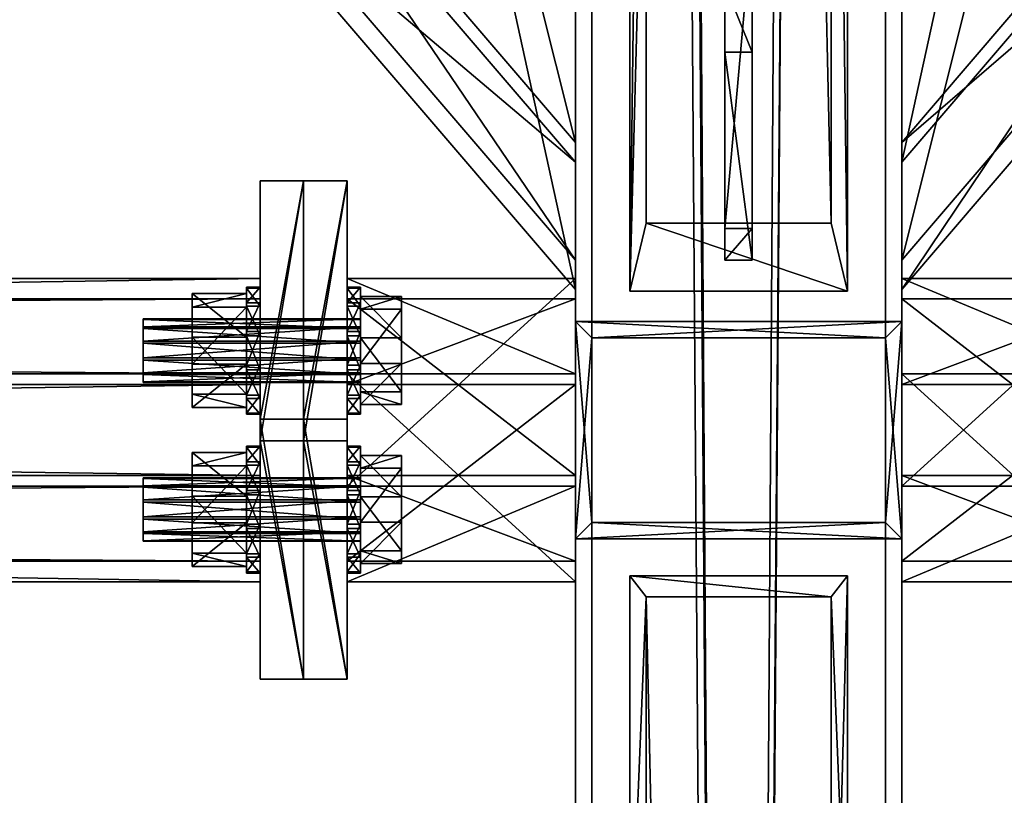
# Model space of a CAD drawing. Header units: millimetres. Extents: x 60485 to 71303, y 100 to 16900.
# Tile 611 of 656: x 65668 to 65849, y 13533 to 13676. Entities that reach past the tile are written whole.
import ezdxf

# ---------------------------------------------------------------- set-up
doc = ezdxf.new("R2010")
doc.units = ezdxf.units.MM
for name, color, linetype in [('1', 7, 'Continuous'), ('13', 7, 'Continuous'), ('3', 7, 'Continuous'), ('4', 7, 'Continuous'), ('6', 7, 'Continuous'), ('99', 7, 'Continuous')]:
    doc.layers.add(name, color=color, linetype=linetype)

msp = doc.modelspace()

# ---------------------------------------------------------------- meshes
at = {"layer": '1', "color": 7}
mesh = msp.add_polyface(dxfattribs=at)
corners = [(65802.5, 13682, 3995.53), (65802.5, 13712.7, 4095.94), (65797.5, 13712.7, 4095.94), (65797.5, 13682, 3995.53), (65802.5, 13693.57, 4101.8), (65797.5, 13693.57, 4101.8), (65802.5, 13637.11, 4019.73), (65797.5, 13637.11, 4019.73), (65802.5, 13631.26, 4000.59), (65797.5, 13631.26, 4000.59), (65802.5, 13669.51, 3988.89), (65797.5, 13669.51, 3988.89)]
mesh.append_faces([[corners[k] for k in face] for face in [(0, 2, 3, 3), (1, 5, 2, 2), (4, 7, 5, 5), (6, 9, 7, 7), (8, 11, 9, 9), (10, 3, 11, 11), (1, 6, 4, 4), (8, 0, 10, 10), (3, 9, 11, 11), (7, 2, 5, 5)]], dxfattribs={"vtx0": -1, "color": 7})
mesh.append_faces([[corners[k] for k in face] for face in [(6, 0, 8, 8), (9, 3, 7, 7)]], dxfattribs={"vtx0": -1, "vtx1": -1, "color": 7})
mesh.append_faces([[corners[k] for k in face] for face in [(6, 1, 0, 0), (7, 3, 2, 2)]], dxfattribs={"vtx0": -1, "vtx2": -1, "vtx3": -1, "color": 7})
mesh.append_faces([[corners[k] for k in face] for face in [(0, 1, 2, 2), (1, 4, 5, 5), (4, 6, 7, 7), (6, 8, 9, 9), (8, 10, 11, 11), (10, 0, 3, 3)]], dxfattribs={"vtx2": -1, "vtx3": -1, "color": 7})
at = {"layer": '13', "color": 7}
mesh = msp.add_polyface(dxfattribs=at)
corners = [(65690.5, 13615.97, 4010.2), (65690.5, 13612.86, 4010.31), (65730.5, 13612.86, 4010.31), (65690.5, 13610.23, 4011.95), (65730.5, 13610.23, 4011.95), (65690.5, 13608.77, 4014.7), (65730.5, 13608.77, 4014.7), (65690.5, 13608.88, 4017.8), (65730.5, 13608.88, 4017.8), (65690.5, 13610.53, 4020.43), (65730.5, 13610.53, 4020.43), (65690.5, 13613.27, 4021.89), (65730.5, 13613.27, 4021.89), (65690.5, 13618.71, 4011.66), (65690.5, 13620.36, 4014.29), (65699.5, 13617.09, 4005.36), (65699.5, 13606.6, 4008.56), (65709.5, 13606.6, 4008.56), (65709.5, 13617.09, 4005.36), (65699.5, 13604.13, 4019.25), (65709.5, 13604.13, 4019.25), (65699.5, 13612.15, 4026.73), (65709.5, 13612.15, 4026.73), (65699.5, 13625.11, 4012.84), (65709.5, 13617.32, 4004.35), (65709.5, 13611.11, 4004.57), (65712, 13611.11, 4004.57), (65709.5, 13605.84, 4007.86), (65712, 13605.84, 4007.86), (65709.5, 13602.93, 4013.35), (65712, 13602.93, 4013.35), (65709.5, 13603.14, 4019.55), (65712, 13603.14, 4019.55), (65709.5, 13606.43, 4024.82), (65712, 13606.43, 4024.82), (65709.5, 13611.92, 4027.74), (65712, 13611.92, 4027.74), (65712, 13618.13, 4027.52), (65709.5, 13622.8, 4007.27), (65709.5, 13626.09, 4012.54), (65709.5, 13626.31, 4018.74), (65712, 13626.31, 4018.74), (65712, 13622.8, 4007.27), (65712, 13617.32, 4004.35)]
mesh.append_faces([[corners[k] for k in face] for face in [(1, 5, 3, 3), (15, 17, 18, 18), (16, 20, 17, 17), (19, 22, 20, 20), (15, 19, 16, 16), (20, 18, 17, 17), (25, 28, 26, 26), (27, 30, 28, 28), (29, 32, 30, 30), (31, 34, 32, 32), (33, 36, 34, 34), (35, 37, 36, 36), (24, 27, 25, 25), (30, 26, 28, 28)]], dxfattribs={"vtx0": -1, "color": 7})
mesh.append_faces([[corners[k] for k in face] for face in [(5, 0, 7, 7), (7, 13, 9, 9), (9, 14, 11, 11), (19, 23, 21, 21), (22, 18, 20, 20), (27, 24, 29, 29), (29, 38, 31, 31), (31, 39, 33, 33), (33, 40, 35, 35), (36, 41, 34, 34), (34, 42, 32, 32), (32, 42, 30, 30)]], dxfattribs={"vtx0": -1, "vtx1": -1, "color": 7})
mesh.append_faces([[corners[k] for k in face] for face in [(5, 1, 0, 0), (30, 43, 26, 26)]], dxfattribs={"vtx0": -1, "vtx2": -1, "vtx3": -1, "color": 7})
mesh.append_faces([[corners[k] for k in face] for face in [(0, 1, 2, 2), (1, 3, 4, 4), (3, 5, 6, 6), (5, 7, 8, 8), (7, 9, 10, 10), (9, 11, 12, 12), (15, 16, 17, 17), (16, 19, 20, 20), (19, 21, 22, 22), (24, 25, 26, 26), (25, 27, 28, 28), (27, 29, 30, 30), (29, 31, 32, 32), (31, 33, 34, 34), (33, 35, 36, 36)]], dxfattribs={"vtx2": -1, "vtx3": -1, "color": 7})
mesh = msp.add_polyface(dxfattribs=at)
corners = [(65690.5, 13620.36, 4014.29), (65690.5, 13618.71, 4011.66), (65730.5, 13618.71, 4011.66), (65690.5, 13615.97, 4010.2), (65730.5, 13615.97, 4010.2), (65690.5, 13613.27, 4021.89), (65690.5, 13616.37, 4021.78), (65730.5, 13616.37, 4021.78), (65690.5, 13619.01, 4020.14), (65730.5, 13619.01, 4020.14), (65690.5, 13620.46, 4017.39), (65730.5, 13620.46, 4017.39), (65730.5, 13620.36, 4014.29), (65690.5, 13608.88, 4017.8), (65690.5, 13610.53, 4020.43), (65699.5, 13625.11, 4012.84), (65699.5, 13617.09, 4005.36), (65709.5, 13617.09, 4005.36), (65709.5, 13625.11, 4012.84), (65699.5, 13612.15, 4026.73), (65699.5, 13622.64, 4023.53), (65709.5, 13622.64, 4023.53), (65709.5, 13612.15, 4026.73), (65699.5, 13604.13, 4019.25), (65709.5, 13626.09, 4012.54), (65709.5, 13622.8, 4007.27), (65712, 13622.8, 4007.27), (65712, 13626.09, 4012.54), (65709.5, 13617.32, 4004.35), (65712, 13617.32, 4004.35), (65712, 13611.11, 4004.57), (65709.5, 13611.92, 4027.74), (65709.5, 13618.13, 4027.52), (65712, 13618.13, 4027.52), (65709.5, 13623.39, 4024.23), (65712, 13623.39, 4024.23), (65709.5, 13626.31, 4018.74), (65712, 13626.31, 4018.74), (65709.5, 13602.93, 4013.35), (65709.5, 13603.14, 4019.55), (65709.5, 13606.43, 4024.82), (65712, 13611.92, 4027.74), (65712, 13606.43, 4024.82), (65712, 13602.93, 4013.35)]
mesh.append_faces([[corners[k] for k in face] for face in [(6, 10, 8, 8), (15, 17, 18, 18), (19, 21, 22, 22), (20, 18, 21, 21), (19, 15, 20, 20), (18, 22, 21, 21), (24, 26, 27, 27), (25, 29, 26, 26), (28, 30, 29, 29), (32, 35, 33, 33), (34, 37, 35, 35), (36, 27, 37, 37), (31, 34, 32, 32), (37, 33, 35, 35)]], dxfattribs={"vtx0": -1, "color": 7})
mesh.append_faces([[corners[k] for k in face] for face in [(5, 10, 6, 6), (33, 37, 41, 41)]], dxfattribs={"vtx0": -1, "vtx1": -1, "color": 7})
mesh.append_faces([[corners[k] for k in face] for face in [(13, 3, 1, 1), (14, 1, 0, 0), (5, 0, 10, 10), (23, 16, 15, 15), (22, 18, 17, 17), (38, 28, 25, 25), (39, 25, 24, 24), (40, 24, 36, 36), (31, 36, 34, 34), (42, 37, 27, 27), (42, 27, 26, 26), (43, 26, 29, 29)]], dxfattribs={"vtx0": -1, "vtx2": -1, "vtx3": -1, "color": 7})
mesh.append_faces([[corners[k] for k in face] for face in [(0, 1, 2, 2), (1, 3, 4, 4), (5, 6, 7, 7), (6, 8, 9, 9), (8, 10, 11, 11), (10, 0, 12, 12), (15, 16, 17, 17), (19, 20, 21, 21), (20, 15, 18, 18), (24, 25, 26, 26), (25, 28, 29, 29), (31, 32, 33, 33), (32, 34, 35, 35), (34, 36, 37, 37), (36, 24, 27, 27)]], dxfattribs={"vtx2": -1, "vtx3": -1, "color": 7})
mesh = msp.add_polyface(dxfattribs=at)
corners = [(65690.5, 13612.86, 4010.31), (65730.5, 13610.23, 4011.95), (65730.5, 13612.86, 4010.31), (65690.5, 13610.23, 4011.95), (65730.5, 13608.77, 4014.7), (65690.5, 13608.77, 4014.7), (65730.5, 13608.88, 4017.8), (65690.5, 13608.88, 4017.8), (65730.5, 13610.53, 4020.43), (65690.5, 13610.53, 4020.43), (65730.5, 13613.27, 4021.89), (65690.5, 13613.27, 4021.89), (65730.5, 13616.37, 4021.78), (65730.5, 13620.36, 4014.29), (65730.5, 13618.71, 4011.66), (65730.5, 13615.97, 4010.2), (65730.5, 13616.96, 4005.92), (65730.5, 13607.02, 4008.96), (65738, 13607.02, 4008.96), (65738, 13616.96, 4005.92), (65730.5, 13604.68, 4019.08), (65738, 13604.68, 4019.08), (65730.5, 13612.28, 4026.17), (65738, 13612.28, 4026.17), (65730.5, 13624.56, 4013.01), (65728, 13617.32, 4004.35), (65728, 13611.11, 4004.57), (65730.5, 13611.11, 4004.57), (65728, 13605.84, 4007.86), (65730.5, 13605.84, 4007.86), (65728, 13602.93, 4013.35), (65730.5, 13602.93, 4013.35), (65728, 13603.14, 4019.55), (65730.5, 13603.14, 4019.55), (65728, 13606.43, 4024.82), (65730.5, 13606.43, 4024.82), (65728, 13611.92, 4027.74), (65730.5, 13611.92, 4027.74), (65730.5, 13618.13, 4027.52), (65728, 13622.8, 4007.27), (65728, 13626.09, 4012.54), (65728, 13626.31, 4018.74), (65730.5, 13626.31, 4018.74), (65730.5, 13622.8, 4007.27), (65730.5, 13617.32, 4004.35)]
mesh.append_faces([[corners[k] for k in face] for face in [(0, 1, 2, 2), (3, 4, 1, 1), (5, 6, 4, 4), (7, 8, 6, 6), (9, 10, 8, 8), (11, 12, 10, 10), (4, 2, 1, 1), (16, 18, 19, 19), (17, 21, 18, 18), (20, 23, 21, 21), (16, 20, 17, 17), (21, 19, 18, 18), (26, 29, 27, 27), (28, 31, 29, 29), (30, 33, 31, 31), (32, 35, 33, 33), (34, 37, 35, 35), (36, 38, 37, 37), (25, 28, 26, 26), (31, 27, 29, 29)]], dxfattribs={"vtx0": -1, "color": 7})
mesh.append_faces([[corners[k] for k in face] for face in [(10, 13, 8, 8), (8, 14, 6, 6), (6, 15, 4, 4), (20, 24, 22, 22), (23, 19, 21, 21), (28, 25, 30, 30), (30, 39, 32, 32), (32, 40, 34, 34), (34, 41, 36, 36), (37, 42, 35, 35), (35, 43, 33, 33), (33, 43, 31, 31)]], dxfattribs={"vtx0": -1, "vtx1": -1, "color": 7})
mesh.append_faces([[corners[k] for k in face] for face in [(4, 15, 2, 2), (31, 44, 27, 27)]], dxfattribs={"vtx0": -1, "vtx2": -1, "vtx3": -1, "color": 7})
mesh.append_faces([[corners[k] for k in face] for face in [(16, 17, 18, 18), (17, 20, 21, 21), (20, 22, 23, 23), (25, 26, 27, 27), (26, 28, 29, 29), (28, 30, 31, 31), (30, 32, 33, 33), (32, 34, 35, 35), (34, 36, 37, 37)]], dxfattribs={"vtx2": -1, "vtx3": -1, "color": 7})
mesh = msp.add_polyface(dxfattribs=at)
corners = [(65690.5, 13620.36, 4014.29), (65730.5, 13618.71, 4011.66), (65730.5, 13620.36, 4014.29), (65690.5, 13618.71, 4011.66), (65730.5, 13615.97, 4010.2), (65690.5, 13615.97, 4010.2), (65730.5, 13612.86, 4010.31), (65690.5, 13616.37, 4021.78), (65730.5, 13619.01, 4020.14), (65730.5, 13616.37, 4021.78), (65690.5, 13619.01, 4020.14), (65730.5, 13620.46, 4017.39), (65690.5, 13620.46, 4017.39), (65730.5, 13613.27, 4021.89), (65730.5, 13610.53, 4020.43), (65730.5, 13608.88, 4017.8), (65730.5, 13624.56, 4013.01), (65730.5, 13616.96, 4005.92), (65738, 13616.96, 4005.92), (65738, 13624.56, 4013.01), (65730.5, 13612.28, 4026.17), (65730.5, 13622.22, 4023.13), (65738, 13622.22, 4023.13), (65738, 13612.28, 4026.17), (65730.5, 13604.68, 4019.08), (65728, 13626.09, 4012.54), (65728, 13622.8, 4007.27), (65730.5, 13622.8, 4007.27), (65730.5, 13626.09, 4012.54), (65728, 13617.32, 4004.35), (65730.5, 13617.32, 4004.35), (65730.5, 13611.11, 4004.57), (65728, 13611.92, 4027.74), (65728, 13618.13, 4027.52), (65730.5, 13618.13, 4027.52), (65728, 13623.39, 4024.23), (65730.5, 13623.39, 4024.23), (65728, 13626.31, 4018.74), (65730.5, 13626.31, 4018.74), (65728, 13602.93, 4013.35), (65728, 13603.14, 4019.55), (65728, 13606.43, 4024.82), (65730.5, 13611.92, 4027.74), (65730.5, 13606.43, 4024.82), (65730.5, 13602.93, 4013.35)]
mesh.append_faces([[corners[k] for k in face] for face in [(0, 1, 2, 2), (3, 4, 1, 1), (5, 6, 4, 4), (7, 8, 9, 9), (10, 11, 8, 8), (12, 2, 11, 11), (11, 9, 8, 8), (16, 18, 19, 19), (20, 22, 23, 23), (21, 19, 22, 22), (20, 16, 21, 21), (19, 23, 22, 22), (25, 27, 28, 28), (26, 30, 27, 27), (29, 31, 30, 30), (33, 36, 34, 34), (35, 38, 36, 36), (37, 28, 38, 38), (32, 35, 33, 33), (38, 34, 36, 36)]], dxfattribs={"vtx0": -1, "color": 7})
mesh.append_faces([[corners[k] for k in face] for face in [(9, 11, 13, 13), (34, 38, 42, 42)]], dxfattribs={"vtx0": -1, "vtx1": -1, "color": 7})
mesh.append_faces([[corners[k] for k in face] for face in [(13, 11, 2, 2), (14, 2, 1, 1), (15, 1, 4, 4), (24, 17, 16, 16), (23, 19, 18, 18), (39, 29, 26, 26), (40, 26, 25, 25), (41, 25, 37, 37), (32, 37, 35, 35), (43, 38, 28, 28), (43, 28, 27, 27), (44, 27, 30, 30)]], dxfattribs={"vtx0": -1, "vtx2": -1, "vtx3": -1, "color": 7})
mesh.append_faces([[corners[k] for k in face] for face in [(16, 17, 18, 18), (20, 21, 22, 22), (21, 16, 19, 19), (25, 26, 27, 27), (26, 29, 30, 30), (32, 33, 34, 34), (33, 35, 36, 36), (35, 37, 38, 38), (37, 25, 28, 28)]], dxfattribs={"vtx2": -1, "vtx3": -1, "color": 7})
mesh = msp.add_polyface(dxfattribs=at)
corners = [(65690.5, 13586.73, 3914.57), (65690.5, 13583.63, 3914.68), (65730.5, 13583.63, 3914.68), (65690.5, 13580.99, 3916.32), (65730.5, 13580.99, 3916.32), (65690.5, 13579.54, 3919.07), (65730.5, 13579.54, 3919.07), (65690.5, 13579.64, 3922.17), (65730.5, 13579.64, 3922.17), (65690.5, 13581.29, 3924.8), (65730.5, 13581.29, 3924.8), (65690.5, 13584.03, 3926.26), (65730.5, 13584.03, 3926.26), (65690.5, 13589.47, 3916.03), (65690.5, 13591.12, 3918.66), (65699.5, 13587.85, 3909.73), (65699.5, 13577.36, 3912.93), (65709.5, 13577.36, 3912.93), (65709.5, 13587.85, 3909.73), (65699.5, 13574.89, 3923.62), (65709.5, 13574.89, 3923.62), (65699.5, 13582.91, 3931.1), (65709.5, 13582.91, 3931.1), (65709.5, 13588.08, 3908.72), (65709.5, 13581.87, 3908.94), (65712, 13581.87, 3908.94), (65709.5, 13576.61, 3912.23), (65712, 13576.61, 3912.23), (65709.5, 13573.69, 3917.72), (65712, 13573.69, 3917.72), (65709.5, 13573.91, 3923.92), (65712, 13573.91, 3923.92), (65709.5, 13577.2, 3929.19), (65712, 13577.2, 3929.19), (65709.5, 13582.68, 3932.11), (65712, 13582.68, 3932.11), (65712, 13588.89, 3931.89), (65709.5, 13593.57, 3911.64), (65709.5, 13596.86, 3916.91), (65709.5, 13597.07, 3923.11), (65712, 13597.07, 3923.11), (65712, 13596.86, 3916.91), (65712, 13593.57, 3911.64), (65712, 13588.08, 3908.72)]
mesh.append_faces([[corners[k] for k in face] for face in [(1, 5, 3, 3), (15, 17, 18, 18), (16, 20, 17, 17), (19, 22, 20, 20), (15, 19, 16, 16), (20, 18, 17, 17), (24, 27, 25, 25), (26, 29, 27, 27), (28, 31, 29, 29), (30, 33, 31, 31), (32, 35, 33, 33), (34, 36, 35, 35), (23, 26, 24, 24), (27, 43, 25, 25)]], dxfattribs={"vtx0": -1, "color": 7})
mesh.append_faces([[corners[k] for k in face] for face in [(5, 0, 7, 7), (7, 13, 9, 9), (9, 14, 11, 11), (19, 15, 21, 21), (22, 18, 20, 20), (26, 23, 28, 28), (28, 37, 30, 30), (30, 38, 32, 32), (32, 39, 34, 34), (35, 40, 33, 33), (33, 41, 31, 31), (31, 42, 29, 29), (29, 43, 27, 27)]], dxfattribs={"vtx0": -1, "vtx1": -1, "color": 7})
mesh.append_faces([[corners[k] for k in face] for face in [(5, 1, 0, 0)]], dxfattribs={"vtx0": -1, "vtx2": -1, "vtx3": -1, "color": 7})
mesh.append_faces([[corners[k] for k in face] for face in [(0, 1, 2, 2), (1, 3, 4, 4), (3, 5, 6, 6), (5, 7, 8, 8), (7, 9, 10, 10), (9, 11, 12, 12), (15, 16, 17, 17), (16, 19, 20, 20), (19, 21, 22, 22), (23, 24, 25, 25), (24, 26, 27, 27), (26, 28, 29, 29), (28, 30, 31, 31), (30, 32, 33, 33), (32, 34, 35, 35)]], dxfattribs={"vtx2": -1, "vtx3": -1, "color": 7})
mesh = msp.add_polyface(dxfattribs=at)
corners = [(65690.5, 13591.12, 3918.66), (65690.5, 13589.47, 3916.03), (65730.5, 13589.47, 3916.03), (65690.5, 13586.73, 3914.57), (65730.5, 13586.73, 3914.57), (65690.5, 13584.03, 3926.26), (65690.5, 13587.14, 3926.15), (65730.5, 13587.14, 3926.15), (65690.5, 13589.77, 3924.51), (65730.5, 13589.77, 3924.51), (65690.5, 13591.23, 3921.76), (65730.5, 13591.23, 3921.76), (65730.5, 13591.12, 3918.66), (65690.5, 13579.64, 3922.17), (65690.5, 13581.29, 3924.8), (65699.5, 13595.87, 3917.21), (65699.5, 13587.85, 3909.73), (65709.5, 13587.85, 3909.73), (65709.5, 13595.87, 3917.21), (65699.5, 13582.91, 3931.1), (65699.5, 13593.4, 3927.9), (65709.5, 13593.4, 3927.9), (65709.5, 13582.91, 3931.1), (65709.5, 13596.86, 3916.91), (65709.5, 13593.57, 3911.64), (65712, 13593.57, 3911.64), (65712, 13596.86, 3916.91), (65709.5, 13588.08, 3908.72), (65712, 13588.08, 3908.72), (65712, 13581.87, 3908.94), (65709.5, 13582.68, 3932.11), (65709.5, 13588.89, 3931.89), (65712, 13588.89, 3931.89), (65709.5, 13594.16, 3928.6), (65712, 13594.16, 3928.6), (65709.5, 13597.07, 3923.11), (65712, 13597.07, 3923.11), (65709.5, 13573.69, 3917.72), (65709.5, 13573.91, 3923.92), (65709.5, 13577.2, 3929.19), (65712, 13582.68, 3932.11), (65712, 13577.2, 3929.19), (65712, 13573.91, 3923.92), (65712, 13573.69, 3917.72)]
mesh.append_faces([[corners[k] for k in face] for face in [(6, 10, 8, 8), (15, 17, 18, 18), (19, 21, 22, 22), (20, 18, 21, 21), (19, 15, 20, 20), (18, 22, 21, 21), (23, 25, 26, 26), (24, 28, 25, 25), (27, 29, 28, 28), (31, 34, 32, 32), (33, 36, 34, 34), (35, 26, 36, 36), (30, 33, 31, 31), (36, 32, 34, 34)]], dxfattribs={"vtx0": -1, "color": 7})
mesh.append_faces([[corners[k] for k in face] for face in [(5, 10, 6, 6), (32, 36, 40, 40)]], dxfattribs={"vtx0": -1, "vtx1": -1, "color": 7})
mesh.append_faces([[corners[k] for k in face] for face in [(13, 3, 1, 1), (14, 1, 0, 0), (5, 0, 10, 10), (19, 16, 15, 15), (22, 18, 17, 17), (37, 27, 24, 24), (38, 24, 23, 23), (39, 23, 35, 35), (30, 35, 33, 33), (41, 36, 26, 26), (42, 26, 25, 25), (43, 25, 28, 28)]], dxfattribs={"vtx0": -1, "vtx2": -1, "vtx3": -1, "color": 7})
mesh.append_faces([[corners[k] for k in face] for face in [(0, 1, 2, 2), (1, 3, 4, 4), (5, 6, 7, 7), (6, 8, 9, 9), (8, 10, 11, 11), (10, 0, 12, 12), (15, 16, 17, 17), (19, 20, 21, 21), (20, 15, 18, 18), (23, 24, 25, 25), (24, 27, 28, 28), (30, 31, 32, 32), (31, 33, 34, 34), (33, 35, 36, 36), (35, 23, 26, 26)]], dxfattribs={"vtx2": -1, "vtx3": -1, "color": 7})
mesh = msp.add_polyface(dxfattribs=at)
corners = [(65690.5, 13583.63, 3914.68), (65730.5, 13580.99, 3916.32), (65730.5, 13583.63, 3914.68), (65690.5, 13580.99, 3916.32), (65730.5, 13579.54, 3919.07), (65690.5, 13579.54, 3919.07), (65730.5, 13579.64, 3922.17), (65690.5, 13579.64, 3922.17), (65730.5, 13581.29, 3924.8), (65690.5, 13581.29, 3924.8), (65730.5, 13584.03, 3926.26), (65690.5, 13584.03, 3926.26), (65730.5, 13587.14, 3926.15), (65730.5, 13591.12, 3918.66), (65730.5, 13589.47, 3916.03), (65730.5, 13586.73, 3914.57), (65730.5, 13587.72, 3910.29), (65730.5, 13577.78, 3913.33), (65738, 13577.78, 3913.33), (65738, 13587.72, 3910.29), (65730.5, 13575.44, 3923.45), (65738, 13575.44, 3923.45), (65730.5, 13583.04, 3930.54), (65738, 13583.04, 3930.54), (65730.5, 13595.32, 3917.38), (65728, 13588.08, 3908.72), (65728, 13581.87, 3908.94), (65730.5, 13581.87, 3908.94), (65728, 13576.61, 3912.23), (65730.5, 13576.61, 3912.23), (65728, 13573.69, 3917.72), (65730.5, 13573.69, 3917.72), (65728, 13573.91, 3923.92), (65730.5, 13573.91, 3923.92), (65728, 13577.2, 3929.19), (65730.5, 13577.2, 3929.19), (65728, 13582.68, 3932.11), (65730.5, 13582.68, 3932.11), (65730.5, 13588.89, 3931.89), (65728, 13593.57, 3911.64), (65728, 13596.86, 3916.91), (65728, 13597.07, 3923.11), (65730.5, 13597.07, 3923.11), (65730.5, 13596.86, 3916.91), (65730.5, 13593.57, 3911.64), (65730.5, 13588.08, 3908.72)]
mesh.append_faces([[corners[k] for k in face] for face in [(0, 1, 2, 2), (3, 4, 1, 1), (5, 6, 4, 4), (7, 8, 6, 6), (9, 10, 8, 8), (11, 12, 10, 10), (4, 2, 1, 1), (16, 18, 19, 19), (17, 21, 18, 18), (20, 23, 21, 21), (16, 20, 17, 17), (21, 19, 18, 18), (26, 29, 27, 27), (28, 31, 29, 29), (30, 33, 31, 31), (32, 35, 33, 33), (34, 37, 35, 35), (36, 38, 37, 37), (25, 28, 26, 26), (29, 45, 27, 27)]], dxfattribs={"vtx0": -1, "color": 7})
mesh.append_faces([[corners[k] for k in face] for face in [(10, 13, 8, 8), (8, 14, 6, 6), (6, 15, 4, 4), (20, 24, 22, 22), (23, 19, 21, 21), (28, 25, 30, 30), (30, 39, 32, 32), (32, 40, 34, 34), (34, 41, 36, 36), (37, 42, 35, 35), (35, 43, 33, 33), (33, 44, 31, 31), (31, 45, 29, 29)]], dxfattribs={"vtx0": -1, "vtx1": -1, "color": 7})
mesh.append_faces([[corners[k] for k in face] for face in [(4, 15, 2, 2)]], dxfattribs={"vtx0": -1, "vtx2": -1, "vtx3": -1, "color": 7})
mesh.append_faces([[corners[k] for k in face] for face in [(16, 17, 18, 18), (17, 20, 21, 21), (20, 22, 23, 23), (25, 26, 27, 27), (26, 28, 29, 29), (28, 30, 31, 31), (30, 32, 33, 33), (32, 34, 35, 35), (34, 36, 37, 37)]], dxfattribs={"vtx2": -1, "vtx3": -1, "color": 7})
mesh = msp.add_polyface(dxfattribs=at)
corners = [(65690.5, 13591.12, 3918.66), (65730.5, 13589.47, 3916.03), (65730.5, 13591.12, 3918.66), (65690.5, 13589.47, 3916.03), (65730.5, 13586.73, 3914.57), (65690.5, 13586.73, 3914.57), (65730.5, 13583.63, 3914.68), (65690.5, 13587.14, 3926.15), (65730.5, 13589.77, 3924.51), (65730.5, 13587.14, 3926.15), (65690.5, 13589.77, 3924.51), (65730.5, 13591.23, 3921.76), (65690.5, 13591.23, 3921.76), (65730.5, 13584.03, 3926.26), (65730.5, 13581.29, 3924.8), (65730.5, 13579.64, 3922.17), (65730.5, 13595.32, 3917.38), (65730.5, 13587.72, 3910.29), (65738, 13587.72, 3910.29), (65738, 13595.32, 3917.38), (65730.5, 13583.04, 3930.54), (65730.5, 13592.98, 3927.5), (65738, 13592.98, 3927.5), (65738, 13583.04, 3930.54), (65730.5, 13575.44, 3923.45), (65728, 13596.86, 3916.91), (65728, 13593.57, 3911.64), (65730.5, 13593.57, 3911.64), (65730.5, 13596.86, 3916.91), (65728, 13588.08, 3908.72), (65730.5, 13588.08, 3908.72), (65730.5, 13581.87, 3908.94), (65728, 13582.68, 3932.11), (65728, 13588.89, 3931.89), (65730.5, 13588.89, 3931.89), (65728, 13594.16, 3928.6), (65730.5, 13594.16, 3928.6), (65728, 13597.07, 3923.11), (65730.5, 13597.07, 3923.11), (65728, 13573.69, 3917.72), (65728, 13573.91, 3923.92), (65728, 13577.2, 3929.19), (65730.5, 13582.68, 3932.11), (65730.5, 13577.2, 3929.19), (65730.5, 13573.91, 3923.92), (65730.5, 13573.69, 3917.72)]
mesh.append_faces([[corners[k] for k in face] for face in [(0, 1, 2, 2), (3, 4, 1, 1), (5, 6, 4, 4), (7, 8, 9, 9), (10, 11, 8, 8), (12, 2, 11, 11), (11, 9, 8, 8), (16, 18, 19, 19), (20, 22, 23, 23), (21, 19, 22, 22), (20, 16, 21, 21), (19, 23, 22, 22), (25, 27, 28, 28), (26, 30, 27, 27), (29, 31, 30, 30), (33, 36, 34, 34), (35, 38, 36, 36), (37, 28, 38, 38), (32, 35, 33, 33), (38, 34, 36, 36)]], dxfattribs={"vtx0": -1, "color": 7})
mesh.append_faces([[corners[k] for k in face] for face in [(9, 11, 13, 13), (34, 38, 42, 42)]], dxfattribs={"vtx0": -1, "vtx1": -1, "color": 7})
mesh.append_faces([[corners[k] for k in face] for face in [(13, 11, 2, 2), (14, 2, 1, 1), (15, 1, 4, 4), (24, 17, 16, 16), (23, 19, 18, 18), (39, 29, 26, 26), (40, 26, 25, 25), (41, 25, 37, 37), (32, 37, 35, 35), (43, 38, 28, 28), (44, 28, 27, 27), (45, 27, 30, 30)]], dxfattribs={"vtx0": -1, "vtx2": -1, "vtx3": -1, "color": 7})
mesh.append_faces([[corners[k] for k in face] for face in [(16, 17, 18, 18), (20, 21, 22, 22), (21, 16, 19, 19), (25, 26, 27, 27), (26, 29, 30, 30), (32, 33, 34, 34), (33, 35, 36, 36), (35, 37, 38, 38), (37, 25, 28, 28)]], dxfattribs={"vtx2": -1, "vtx3": -1, "color": 7})
at = {"layer": '3', "color": 91}
mesh = msp.add_polyface(dxfattribs=at)
corners = [(65773, 16854.96, 2970.03), (65773, 16738.42, 2970.03), (65773, 8515, 5484.18), (65773, 8515, 5561.56), (65773, 16854.96, 3011.78), (65827, 8515, 5561.56), (65827, 16854.96, 3011.78), (65827, 16738.42, 2970.03), (65827, 16854.96, 2970.03), (65827, 8515, 5484.18), (65830, 8515, 5564.7), (65830, 8515, 5481.04), (65770, 8515, 5481.04), (65770, 8515, 5564.7), (65770, 16854.96, 3014.92), (65830, 16854.96, 3014.92), (65830, 16854.96, 2970.03), (65770, 16854.96, 2970.03), (65770, 16728.16, 2970.03), (65830, 16728.16, 2970.03)]
mesh.append_faces([[corners[k] for k in face] for face in [(1, 4, 0, 0), (3, 1, 2, 2), (3, 6, 4, 4), (7, 5, 9, 9), (6, 7, 8, 8), (1, 9, 2, 2), (10, 14, 15, 15), (16, 6, 8, 8), (0, 14, 17, 17), (18, 13, 12, 12), (14, 18, 17, 17), (19, 12, 11, 11), (19, 15, 16, 16), (10, 19, 11, 11), (7, 16, 8, 8), (17, 1, 0, 0)]], dxfattribs={"vtx0": -1, "color": 91})
mesh.append_faces([[corners[k] for k in face] for face in [(4, 1, 3, 3), (5, 7, 6, 6), (10, 5, 13, 13), (5, 11, 9, 9), (9, 11, 2, 2), (13, 3, 12, 12), (3, 13, 5, 5), (12, 2, 11, 11), (14, 4, 15, 15), (15, 6, 16, 16), (13, 18, 14, 14), (15, 19, 10, 10), (19, 7, 18, 18), (18, 1, 17, 17), (1, 18, 7, 7)]], dxfattribs={"vtx0": -1, "vtx1": -1, "color": 91})
mesh.append_faces([[corners[k] for k in face] for face in [(5, 10, 11, 11), (12, 3, 2, 2), (14, 0, 4, 4), (15, 4, 6, 6), (7, 19, 16, 16)]], dxfattribs={"vtx0": -1, "vtx2": -1, "vtx3": -1, "color": 91})
mesh.append_faces([[corners[k] for k in face] for face in [(3, 5, 6, 6), (1, 7, 9, 9), (10, 13, 14, 14), (19, 18, 12, 12)]], dxfattribs={"vtx2": -1, "vtx3": -1, "color": 91})
mesh = msp.add_polyface(dxfattribs=at)
corners = [(65699.28, 13713.93, 3894.71), (65741.07, 13746.63, 3884.71), (65769.99, 13712.84, 3895.04), (65769.99, 13631.29, 3919.97), (65741.07, 13768.27, 3955.48), (65769.99, 13734.47, 3965.81), (65699.28, 13735.57, 3965.47), (65769.99, 13652.93, 3990.74), (65696.96, 13711.24, 3892.39), (65696.96, 13734.63, 3968.9), (65769.99, 13649.27, 3994.99), (65769.99, 13625.88, 3918.49), (65743.39, 13770.96, 3957.79), (65769.99, 13739.88, 3967.29), (65743.39, 13747.57, 3881.28), (65769.99, 13716.49, 3890.79)]
mesh.append_faces([[corners[k] for k in face] for face in [(0, 2, 3, 3), (1, 5, 2, 2), (4, 7, 5, 5), (6, 3, 7, 7), (8, 10, 11, 11), (9, 13, 10, 10), (12, 15, 13, 13), (14, 11, 15, 15)]], dxfattribs={"vtx0": -1, "color": 91})
mesh.append_faces([[corners[k] for k in face] for face in [(9, 6, 12, 12), (6, 8, 0, 0), (0, 8, 1, 1), (12, 4, 14, 14), (4, 12, 6, 6), (14, 1, 8, 8), (11, 3, 15, 15), (3, 10, 7, 7), (7, 10, 5, 5), (15, 2, 13, 13), (2, 15, 3, 3), (13, 5, 10, 10)]], dxfattribs={"vtx0": -1, "vtx1": -1, "color": 91})
mesh.append_faces([[corners[k] for k in face] for face in [(6, 9, 8, 8), (14, 4, 1, 1), (3, 11, 10, 10), (13, 2, 5, 5)]], dxfattribs={"vtx0": -1, "vtx2": -1, "vtx3": -1, "color": 91})
mesh.append_faces([[corners[k] for k in face] for face in [(0, 1, 2, 2), (1, 4, 5, 5), (4, 6, 7, 7), (6, 0, 3, 3), (8, 9, 10, 10), (9, 12, 13, 13), (12, 14, 15, 15), (14, 8, 11, 11)]], dxfattribs={"vtx2": -1, "vtx3": -1, "color": 91})
mesh = msp.add_polyface(dxfattribs=at)
corners = [(65858.92, 13746.63, 3884.71), (65900.71, 13713.93, 3894.71), (65830, 13631.29, 3919.97), (65830, 13712.84, 3895.04), (65900.71, 13735.57, 3965.47), (65830, 13652.93, 3990.74), (65858.92, 13768.27, 3955.48), (65830, 13734.47, 3965.81), (65856.6, 13747.57, 3881.28), (65856.6, 13770.96, 3957.79), (65830, 13739.88, 3967.29), (65830, 13716.49, 3890.79), (65903.03, 13734.63, 3968.9), (65830, 13649.27, 3994.99), (65903.03, 13711.24, 3892.39), (65830, 13625.88, 3918.49)]
mesh.append_faces([[corners[k] for k in face] for face in [(0, 2, 3, 3), (1, 5, 2, 2), (4, 7, 5, 5), (6, 3, 7, 7), (8, 10, 11, 11), (9, 13, 10, 10), (12, 15, 13, 13), (14, 11, 15, 15)]], dxfattribs={"vtx0": -1, "color": 91})
mesh.append_faces([[corners[k] for k in face] for face in [(8, 6, 9, 9), (6, 8, 0, 0), (12, 4, 14, 14), (4, 9, 6, 6), (3, 10, 7, 7), (15, 2, 13, 13)]], dxfattribs={"vtx0": -1, "vtx1": -1, "color": 91})
mesh.append_faces([[corners[k] for k in face] for face in [(0, 8, 14, 14), (4, 12, 9, 9), (14, 4, 1, 1), (14, 1, 0, 0), (11, 3, 2, 2), (3, 11, 10, 10), (7, 10, 13, 13), (2, 15, 11, 11), (13, 2, 5, 5), (13, 5, 7, 7)]], dxfattribs={"vtx0": -1, "vtx2": -1, "vtx3": -1, "color": 91})
mesh.append_faces([[corners[k] for k in face] for face in [(0, 1, 2, 2), (1, 4, 5, 5), (4, 6, 7, 7), (6, 0, 3, 3), (8, 9, 10, 10), (9, 12, 13, 13), (12, 14, 15, 15), (14, 8, 11, 11)]], dxfattribs={"vtx2": -1, "vtx3": -1, "color": 91})
at = {"layer": '4', "color": 171}
mesh = msp.add_polyface(dxfattribs=at)
corners = [(65817, 13638.09, 3914.76), (65783, 13638.09, 3914.76), (65783, 15154.97, 3030.03), (65817, 15154.97, 3030.03), (65783, 13863.34, 3845.89), (65783, 15262.15, 3030.03), (65817, 13863.34, 3845.89), (65817, 15262.15, 3030.03), (65820, 13625.57, 3918.59), (65820, 13875.85, 3842.07), (65820, 15268.11, 3030.03), (65820, 15149.02, 3030.03), (65780, 13875.85, 3842.07), (65780, 15268.11, 3030.03), (65780, 13625.57, 3918.59), (65780, 15149.02, 3030.03)]
mesh.append_faces([[corners[k] for k in face] for face in [(0, 2, 3, 3), (1, 5, 2, 2), (4, 7, 5, 5), (6, 3, 7, 7), (8, 10, 11, 11), (9, 13, 10, 10), (12, 15, 13, 13), (14, 11, 15, 15)]], dxfattribs={"vtx0": -1, "color": 171})
mesh.append_faces([[corners[k] for k in face] for face in [(9, 6, 12, 12), (6, 8, 0, 0), (0, 8, 1, 1), (12, 4, 14, 14), (4, 12, 6, 6), (14, 1, 8, 8), (11, 3, 15, 15), (3, 10, 7, 7), (7, 10, 5, 5), (15, 2, 13, 13), (2, 15, 3, 3), (13, 5, 10, 10)]], dxfattribs={"vtx0": -1, "vtx1": -1, "color": 171})
mesh.append_faces([[corners[k] for k in face] for face in [(6, 9, 8, 8), (14, 4, 1, 1), (3, 11, 10, 10), (13, 2, 5, 5)]], dxfattribs={"vtx0": -1, "vtx2": -1, "vtx3": -1, "color": 171})
mesh.append_faces([[corners[k] for k in face] for face in [(0, 1, 2, 2), (1, 4, 5, 5), (4, 6, 7, 7), (6, 0, 3, 3), (8, 9, 10, 10), (9, 12, 13, 13), (12, 14, 15, 15), (14, 8, 11, 11)]], dxfattribs={"vtx2": -1, "vtx3": -1, "color": 171})
mesh = msp.add_polyface(dxfattribs=at)
corners = [(65712, 13608.36, 3937.44), (65712, 13575.85, 3947.38), (63288, 13575.85, 3947.38), (63288, 13608.36, 3937.44), (65712, 13591.64, 3999.02), (63288, 13591.64, 3999.02), (65712, 13624.15, 3989.08), (63288, 13624.15, 3989.08), (65712, 13610.35, 3933.69), (65712, 13627.9, 3991.07), (63288, 13627.9, 3991.07), (63288, 13610.35, 3933.69), (65712, 13589.65, 4002.77), (63288, 13589.65, 4002.77), (65712, 13572.1, 3945.39), (63288, 13572.1, 3945.39)]
mesh.append_faces([[corners[k] for k in face] for face in [(0, 2, 3, 3), (1, 5, 2, 2), (4, 7, 5, 5), (6, 3, 7, 7), (8, 10, 11, 11), (9, 13, 10, 10), (12, 15, 13, 13), (14, 11, 15, 15)]], dxfattribs={"vtx0": -1, "color": 171})
mesh.append_faces([[corners[k] for k in face] for face in [(9, 6, 12, 12), (6, 8, 0, 0), (14, 0, 8, 8), (11, 3, 15, 15), (3, 10, 7, 7), (7, 10, 5, 5), (15, 2, 13, 13), (2, 15, 3, 3), (13, 5, 10, 10)]], dxfattribs={"vtx0": -1, "vtx1": -1, "color": 171})
mesh.append_faces([[corners[k] for k in face] for face in [(6, 9, 8, 8), (12, 6, 4, 4), (4, 14, 12, 12), (14, 4, 1, 1), (14, 1, 0, 0), (3, 11, 10, 10), (13, 2, 5, 5)]], dxfattribs={"vtx0": -1, "vtx2": -1, "vtx3": -1, "color": 171})
mesh.append_faces([[corners[k] for k in face] for face in [(0, 1, 2, 2), (1, 4, 5, 5), (4, 6, 7, 7), (6, 0, 3, 3), (8, 9, 10, 10), (9, 12, 13, 13), (12, 14, 15, 15), (14, 8, 11, 11)]], dxfattribs={"vtx2": -1, "vtx3": -1, "color": 171})
mesh = msp.add_polyface(dxfattribs=at)
corners = [(65770, 13608.36, 3937.44), (65770, 13575.85, 3947.38), (65728, 13575.85, 3947.38), (65728, 13608.36, 3937.44), (65770, 13591.64, 3999.02), (65728, 13591.64, 3999.02), (65770, 13624.15, 3989.08), (65728, 13624.15, 3989.08), (65770, 13610.35, 3933.69), (65770, 13627.9, 3991.07), (65728, 13627.9, 3991.07), (65728, 13610.35, 3933.69), (65770, 13589.65, 4002.77), (65728, 13589.65, 4002.77), (65770, 13572.1, 3945.39), (65728, 13572.1, 3945.39)]
mesh.append_faces([[corners[k] for k in face] for face in [(0, 2, 3, 3), (1, 5, 2, 2), (4, 7, 5, 5), (6, 3, 7, 7), (8, 10, 11, 11), (9, 13, 10, 10), (12, 15, 13, 13), (14, 11, 15, 15)]], dxfattribs={"vtx0": -1, "color": 171})
mesh.append_faces([[corners[k] for k in face] for face in [(9, 6, 12, 12), (6, 8, 0, 0), (0, 8, 1, 1), (14, 1, 8, 8), (11, 3, 15, 15), (3, 10, 7, 7), (7, 10, 5, 5), (15, 2, 13, 13), (2, 15, 3, 3), (13, 5, 10, 10)]], dxfattribs={"vtx0": -1, "vtx1": -1, "color": 171})
mesh.append_faces([[corners[k] for k in face] for face in [(6, 9, 8, 8), (12, 6, 4, 4), (4, 14, 12, 12), (14, 4, 1, 1), (3, 11, 10, 10), (13, 2, 5, 5)]], dxfattribs={"vtx0": -1, "vtx2": -1, "vtx3": -1, "color": 171})
mesh.append_faces([[corners[k] for k in face] for face in [(0, 1, 2, 2), (1, 4, 5, 5), (4, 6, 7, 7), (6, 0, 3, 3), (8, 9, 10, 10), (9, 12, 13, 13), (12, 14, 15, 15), (14, 8, 11, 11)]], dxfattribs={"vtx2": -1, "vtx3": -1, "color": 171})
mesh = msp.add_polyface(dxfattribs=at)
corners = [(65872, 13608.36, 3937.44), (65872, 13575.85, 3947.38), (65830, 13575.85, 3947.38), (65830, 13608.36, 3937.44), (65872, 13591.64, 3999.02), (65830, 13591.64, 3999.02), (65872, 13624.15, 3989.08), (65830, 13624.15, 3989.08), (65872, 13610.35, 3933.69), (65872, 13627.9, 3991.07), (65830, 13627.9, 3991.07), (65830, 13610.35, 3933.69), (65872, 13589.65, 4002.77), (65830, 13589.65, 4002.77), (65872, 13572.1, 3945.39), (65830, 13572.1, 3945.39)]
mesh.append_faces([[corners[k] for k in face] for face in [(0, 2, 3, 3), (1, 5, 2, 2), (4, 7, 5, 5), (6, 3, 7, 7), (8, 10, 11, 11), (9, 13, 10, 10), (12, 15, 13, 13), (14, 11, 15, 15)]], dxfattribs={"vtx0": -1, "color": 171})
mesh.append_faces([[corners[k] for k in face] for face in [(6, 8, 0, 0), (12, 4, 14, 14), (11, 3, 15, 15), (3, 10, 7, 7), (7, 10, 5, 5), (15, 2, 13, 13), (2, 15, 3, 3), (13, 5, 10, 10)]], dxfattribs={"vtx0": -1, "vtx1": -1, "color": 171})
mesh.append_faces([[corners[k] for k in face] for face in [(9, 6, 4, 4), (6, 9, 8, 8), (0, 8, 14, 14), (4, 12, 9, 9), (14, 4, 1, 1), (14, 1, 0, 0), (3, 11, 10, 10), (13, 2, 5, 5)]], dxfattribs={"vtx0": -1, "vtx2": -1, "vtx3": -1, "color": 171})
mesh.append_faces([[corners[k] for k in face] for face in [(0, 1, 2, 2), (1, 4, 5, 5), (4, 6, 7, 7), (6, 0, 3, 3), (8, 9, 10, 10), (9, 12, 13, 13), (12, 14, 15, 15), (14, 8, 11, 11)]], dxfattribs={"vtx2": -1, "vtx3": -1, "color": 171})
mesh = msp.add_polyface(dxfattribs=at)
corners = [(65773, 13583, 3931.6), (65773, 13617, 3921.21), (65773, 13617, 3030.03), (65773, 13583, 3030.03), (65827, 13617, 3921.21), (65827, 13617, 3030.03), (65827, 13583, 3931.6), (65827, 13583, 3030.03), (65770, 13580, 3932.52), (65830, 13580, 3932.52), (65830, 13580, 3030.03), (65770, 13580, 3030.03), (65830, 13620, 3920.29), (65830, 13620, 3030.03), (65770, 13620, 3920.29), (65770, 13620, 3030.03)]
mesh.append_faces([[corners[k] for k in face] for face in [(0, 2, 3, 3), (1, 5, 2, 2), (4, 7, 5, 5), (6, 3, 7, 7), (8, 10, 11, 11), (9, 13, 10, 10), (12, 15, 13, 13), (14, 11, 15, 15)]], dxfattribs={"vtx0": -1, "color": 171})
mesh.append_faces([[corners[k] for k in face] for face in [(9, 6, 12, 12), (6, 8, 0, 0), (0, 8, 1, 1), (12, 4, 14, 14), (4, 12, 6, 6), (14, 1, 8, 8), (11, 3, 15, 15), (3, 10, 7, 7), (7, 10, 5, 5), (15, 2, 13, 13), (2, 15, 3, 3), (13, 5, 10, 10)]], dxfattribs={"vtx0": -1, "vtx1": -1, "color": 171})
mesh.append_faces([[corners[k] for k in face] for face in [(6, 9, 8, 8), (14, 4, 1, 1), (3, 11, 10, 10), (13, 2, 5, 5)]], dxfattribs={"vtx0": -1, "vtx2": -1, "vtx3": -1, "color": 171})
mesh.append_faces([[corners[k] for k in face] for face in [(0, 1, 2, 2), (1, 4, 5, 5), (4, 6, 7, 7), (6, 0, 3, 3), (8, 9, 10, 10), (9, 12, 13, 13), (12, 14, 15, 15), (14, 8, 11, 11)]], dxfattribs={"vtx2": -1, "vtx3": -1, "color": 171})
mesh = msp.add_polyface(dxfattribs=at)
corners = [(65817, 12043.43, 3030.03), (65783, 12043.43, 3030.03), (65783, 13569.29, 3935.79), (65817, 13569.29, 3935.79), (65783, 11937.64, 3030.03), (65783, 13499.46, 3957.14), (65817, 11937.64, 3030.03), (65817, 13499.46, 3957.14), (65820, 12049.31, 3030.03), (65820, 11931.77, 3030.03), (65820, 13495.59, 3958.33), (65820, 13573.17, 3934.61), (65780, 11931.77, 3030.03), (65780, 13495.59, 3958.33), (65780, 12049.31, 3030.03), (65780, 13573.17, 3934.61)]
mesh.append_faces([[corners[k] for k in face] for face in [(0, 2, 3, 3), (1, 5, 2, 2), (4, 7, 5, 5), (6, 3, 7, 7), (8, 10, 11, 11), (9, 13, 10, 10), (12, 15, 13, 13), (14, 11, 15, 15)]], dxfattribs={"vtx0": -1, "color": 171})
mesh.append_faces([[corners[k] for k in face] for face in [(9, 6, 12, 12), (6, 8, 0, 0), (0, 8, 1, 1), (12, 4, 14, 14), (4, 12, 6, 6), (14, 1, 8, 8), (11, 3, 15, 15), (3, 10, 7, 7), (7, 10, 5, 5), (15, 2, 13, 13), (2, 15, 3, 3), (13, 5, 10, 10)]], dxfattribs={"vtx0": -1, "vtx1": -1, "color": 171})
mesh.append_faces([[corners[k] for k in face] for face in [(6, 9, 8, 8), (14, 4, 1, 1), (3, 11, 10, 10), (13, 2, 5, 5)]], dxfattribs={"vtx0": -1, "vtx2": -1, "vtx3": -1, "color": 171})
mesh.append_faces([[corners[k] for k in face] for face in [(0, 1, 2, 2), (1, 4, 5, 5), (4, 6, 7, 7), (6, 0, 3, 3), (8, 9, 10, 10), (9, 12, 13, 13), (12, 14, 15, 15), (14, 8, 11, 11)]], dxfattribs={"vtx2": -1, "vtx3": -1, "color": 171})
at = {"layer": '6', "color": 2}
mesh = msp.add_polyface(dxfattribs=at)
corners = [(65827, 8555, 2973.03), (65773, 8555, 2973.03), (65773, 16718.35, 2973.03), (65827, 16718.35, 2973.03), (65773, 8555, 3027.03), (65773, 16541.72, 3027.03), (65827, 8555, 3027.03), (65827, 16541.72, 3027.03), (65830, 8555, 2970.03), (65830, 8555, 3030.03), (65830, 16531.91, 3030.03), (65830, 16728.16, 2970.03), (65770, 8555, 3030.03), (65770, 16531.91, 3030.03), (65770, 8555, 2970.03), (65770, 16728.16, 2970.03)]
mesh.append_faces([[corners[k] for k in face] for face in [(0, 2, 3, 3), (1, 5, 2, 2), (4, 7, 5, 5), (6, 3, 7, 7), (8, 10, 11, 11), (9, 13, 10, 10), (12, 15, 13, 13), (14, 11, 15, 15)]], dxfattribs={"vtx0": -1, "color": 2})
mesh.append_faces([[corners[k] for k in face] for face in [(9, 6, 12, 12), (6, 8, 0, 0), (0, 8, 1, 1), (12, 4, 14, 14), (4, 12, 6, 6), (14, 1, 8, 8), (11, 3, 15, 15), (3, 10, 7, 7), (7, 10, 5, 5), (15, 2, 13, 13), (2, 15, 3, 3), (13, 5, 10, 10)]], dxfattribs={"vtx0": -1, "vtx1": -1, "color": 2})
mesh.append_faces([[corners[k] for k in face] for face in [(6, 9, 8, 8), (14, 4, 1, 1), (3, 11, 10, 10), (13, 2, 5, 5)]], dxfattribs={"vtx0": -1, "vtx2": -1, "vtx3": -1, "color": 2})
mesh.append_faces([[corners[k] for k in face] for face in [(0, 1, 2, 2), (1, 4, 5, 5), (4, 6, 7, 7), (6, 0, 3, 3), (8, 9, 10, 10), (9, 12, 13, 13), (12, 14, 15, 15), (14, 8, 11, 11)]], dxfattribs={"vtx2": -1, "vtx3": -1, "color": 2})
at = {"layer": '99', "color": 7}
mesh = msp.add_polyface(dxfattribs=at)
corners = [(65720, 13598.02, 4047.26), (65720, 13645.84, 4032.64), (65720, 13601.98, 3889.2), (65720, 13554.16, 3903.82), (65712, 13645.84, 4032.64), (65712, 13601.98, 3889.2), (65712, 13598.02, 4047.26), (65712, 13554.16, 3903.82)]
mesh.append_faces([[corners[k] for k in face] for face in [(0, 2, 3, 3), (1, 5, 2, 2), (4, 7, 5, 5), (6, 3, 7, 7), (1, 6, 4, 4), (3, 5, 7, 7)]], dxfattribs={"vtx0": -1, "color": 7})
mesh.append_faces([[corners[k] for k in face] for face in [(0, 1, 2, 2), (1, 4, 5, 5), (4, 6, 7, 7), (6, 0, 3, 3), (1, 0, 6, 6), (3, 2, 5, 5)]], dxfattribs={"vtx2": -1, "vtx3": -1, "color": 7})
mesh = msp.add_polyface(dxfattribs=at)
corners = [(65728, 13598.02, 4047.26), (65728, 13645.84, 4032.64), (65728, 13601.98, 3889.2), (65728, 13554.16, 3903.82), (65720, 13645.84, 4032.64), (65720, 13601.98, 3889.2), (65720, 13598.02, 4047.26), (65720, 13554.16, 3903.82)]
mesh.append_faces([[corners[k] for k in face] for face in [(0, 2, 3, 3), (1, 5, 2, 2), (4, 7, 5, 5), (6, 3, 7, 7), (1, 6, 4, 4), (3, 5, 7, 7)]], dxfattribs={"vtx0": -1, "color": 7})
mesh.append_faces([[corners[k] for k in face] for face in [(0, 1, 2, 2), (1, 4, 5, 5), (4, 6, 7, 7), (6, 0, 3, 3), (1, 0, 6, 6), (3, 2, 5, 5)]], dxfattribs={"vtx2": -1, "vtx3": -1, "color": 7})

doc.saveas('drawing.dxf')
